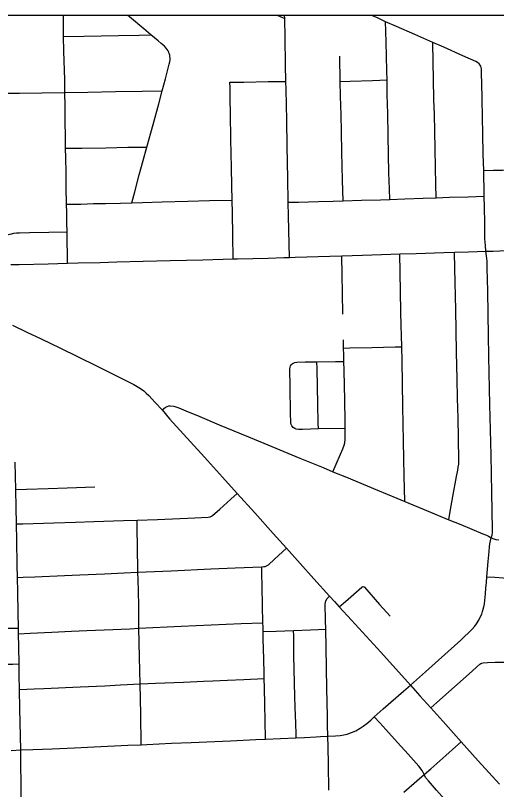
# Model space of a CAD drawing. Extents: x -59 to 82, y -3 to 49.
# Drawn here: x -11.512 to -11.023, y 34.562 to 35.348 of the extents above; entities that cross this region are included whole.
import ezdxf

# ---------------------------------------------------------------- set-up
doc = ezdxf.new("R2010")
doc.units = 0
for name, color, linetype in [('GM_X_City_Street', 7, 'Continuous'), ('GM_X_Corporation', 7, 'Continuous'), ('GM_X_County_Road', 7, 'Continuous'), ('GM_X_State_Route', 7, 'Continuous'), ('SH_Data', 7, 'Continuous')]:
    doc.layers.add(name, color=color, linetype=linetype)

msp = doc.modelspace()

# ---------------------------------------------------------------- linework, layer by layer
at = {"layer": 'GM_X_City_Street'}
msp.add_line((-11.24519, 35.34818), (-11.23833, 35.34513), dxfattribs=at)
for points in [[(-11.45904, 35.09653), (-11.45916, 35.10483), (-11.45939, 35.11884), (-11.45955, 35.12837), (-11.45969, 35.13736), (-11.45985, 35.1479), (-11.45998, 35.15636), (-11.46028, 35.17375), (-11.46053, 35.18853), (-11.46078, 35.2037), (-11.46094, 35.21322), (-11.46111, 35.22376), (-11.46136, 35.24189), (-11.46155, 35.25603), (-11.46174, 35.26986), (-11.46191, 35.28278), (-11.46262, 35.31199), (-11.463, 35.32685), (-11.46324, 35.34818)], [(-11.39372, 35.15784), (-11.39066, 35.16913), (-11.38612, 35.18618), (-11.3822, 35.20091), (-11.37844, 35.21453), (-11.37218, 35.2373), (-11.36637, 35.25846), (-11.36293, 35.27175), (-11.35953, 35.28388), (-11.35562, 35.29858), (-11.355, 35.30124), (-11.3547, 35.30338), (-11.355, 35.30788), (-11.35559, 35.30957), (-11.35615, 35.31102), (-11.35685, 35.3124), (-11.35769, 35.31372), (-11.35865, 35.31493), (-11.36066, 35.31695), (-11.36373, 35.31977), (-11.36687, 35.32246), (-11.37427, 35.32839), (-11.38146, 35.33452), (-11.39609, 35.34673), (-11.39782, 35.34818)], [(-11.23362, 35.10233), (-11.2339, 35.11616), (-11.23444, 35.14436), (-11.23471, 35.15839), (-11.23513, 35.18304), (-11.23581, 35.21501), (-11.23636, 35.24179), (-11.23702, 35.27296), (-11.23715, 35.28113), (-11.23743, 35.29827), (-11.23799, 35.32552), (-11.23833, 35.34513), (-11.23842, 35.34818)], [(-11.13166, 35.16128), (-11.13198, 35.17206), (-11.13246, 35.18819), (-11.13287, 35.20701), (-11.13328, 35.2261), (-11.13373, 35.24853), (-11.1341, 35.26772), (-11.13438, 35.28272), (-11.1346, 35.29156), (-11.13501, 35.30732), (-11.13533, 35.32076), (-11.1356, 35.33237), (-11.13578, 35.34174)], [(-11.463, 35.32685), (-11.44263, 35.3272), (-11.40717, 35.3278), (-11.3863, 35.32818), (-11.37427, 35.32839)], [(-11.0843, 35.16298), (-11.0848, 35.17667), (-11.08518, 35.19388), (-11.08553, 35.21266), (-11.08592, 35.23056), (-11.08629, 35.24771), (-11.08668, 35.26293), (-11.08712, 35.2835), (-11.0875, 35.30089), (-11.08794, 35.32083)], [(-11.17911, 35.15992), (-11.17958, 35.181), (-11.1803, 35.20931), (-11.18074, 35.23036), (-11.18111, 35.24718), (-11.18159, 35.26622), (-11.18201, 35.28124), (-11.18213, 35.28944), (-11.18228, 35.29804), (-11.18234, 35.30694)], [(-11.29395, 35.2803), (-11.27974, 35.28056), (-11.25521, 35.28102), (-11.23715, 35.28113)], [(-11.29085, 35.10088), (-11.29123, 35.12449), (-11.29155, 35.14724), (-11.29188, 35.1605), (-11.29207, 35.17526), (-11.29248, 35.19385), (-11.29297, 35.2222), (-11.29338, 35.24873), (-11.29364, 35.26304), (-11.29385, 35.27454), (-11.29395, 35.2803)], [(-11.18201, 35.28124), (-11.17169, 35.28155), (-11.14902, 35.28226), (-11.13438, 35.28272)], [(-11.51964, 35.26908), (-11.50799, 35.26924), (-11.48524, 35.26956), (-11.46174, 35.26986), (-11.43827, 35.27028), (-11.41044, 35.27077), (-11.38303, 35.27134), (-11.36293, 35.27175)], [(-11.46094, 35.21322), (-11.44457, 35.21348), (-11.42005, 35.21387), (-11.39791, 35.21422), (-11.37844, 35.21453)], [(-11.03614, 35.19062), (-11.02627, 35.19085), (-11.01713, 35.19108), (-11.00595, 35.19134), (-10.99878, 35.19154), (-10.98162, 35.19214), (-10.9762, 35.19221), (-10.96621, 35.19256), (-10.95197, 35.19306), (-10.94223, 35.19341), (-10.93177, 35.19375), (-10.91766, 35.19422), (-10.90949, 35.19449)], [(-11.23471, 35.15839), (-11.2242, 35.15863), (-11.2039, 35.15921), (-11.18926, 35.15963), (-11.17911, 35.15992), (-11.16021, 35.16043), (-11.141, 35.16096), (-11.13166, 35.16128), (-11.11635, 35.16183), (-11.09764, 35.16249), (-11.0843, 35.16298), (-11.07085, 35.16344), (-11.05197, 35.16407), (-11.03556, 35.16446)], [(-11.45998, 35.15636), (-11.44559, 35.15657), (-11.4326, 35.15698), (-11.42036, 35.1573), (-11.40515, 35.15761), (-11.39372, 35.15784), (-11.38283, 35.15813), (-11.36279, 35.15867), (-11.33667, 35.15945), (-11.3149, 35.16011), (-11.29188, 35.1605)], [(-11.58308, 35.13592), (-11.57732, 35.13061), (-11.5708, 35.12448), (-11.56991, 35.12391), (-11.56889, 35.12348), (-11.56781, 35.1233), (-11.55526, 35.12361), (-11.52958, 35.1242), (-11.52527, 35.12443), (-11.52305, 35.12469), (-11.5206, 35.12522), (-11.51735, 35.12612), (-11.51369, 35.12691), (-11.51097, 35.12719), (-11.50787, 35.12732), (-11.49761, 35.12763), (-11.47793, 35.12801), (-11.45955, 35.12837)], [(-11.07169, 34.83587), (-11.07022, 34.84405), (-11.06745, 34.85946), (-11.0637, 34.87966), (-11.06247, 34.88629), (-11.06195, 34.88935), (-11.06158, 34.89243), (-11.06137, 34.89553), (-11.06178, 34.919), (-11.06213, 34.9391), (-11.06263, 34.95932), (-11.06313, 34.97885), (-11.06372, 35.00589), (-11.06417, 35.02849), (-11.06458, 35.04919), (-11.06541, 35.09127), (-11.06572, 35.10758)], [(-11.17924, 35.04481), (-11.17968, 35.06633), (-11.18004, 35.08452), (-11.18032, 35.10394)], [(-11.11643, 34.85431), (-11.11687, 34.88037), (-11.11834, 34.95095), (-11.11914, 34.99728), (-11.11948, 35.01159), (-11.1198, 35.02321), (-11.12009, 35.03296), (-11.12036, 35.0475), (-11.12107, 35.08744), (-11.12137, 35.10589)], [(-11.18928, 34.8846), (-11.18597, 34.89232), (-11.18157, 34.90262), (-11.17924, 34.90797), (-11.17804, 34.9116), (-11.17737, 34.91409), (-11.17706, 34.91757), (-11.17678, 34.92145), (-11.17694, 34.92862), (-11.17684, 34.93615), (-11.17728, 34.95734), (-11.17791, 34.98738), (-11.17815, 34.99676), (-11.1783, 35.0033), (-11.17845, 35.01021), (-11.17864, 35.01848)], [(-11.17845, 35.01021), (-11.1722, 35.01036), (-11.14971, 35.01089), (-11.12597, 35.01144), (-11.11948, 35.01159)], [(-11.17694, 34.92862), (-11.20403, 34.92804), (-11.22028, 34.92769), (-11.22418, 34.92759), (-11.22658, 34.92776), (-11.22811, 34.92844), (-11.2298, 34.9295), (-11.23116, 34.93118), (-11.23189, 34.93252), (-11.23226, 34.93424), (-11.23235, 34.94447), (-11.23286, 34.97074), (-11.23303, 34.98886), (-11.23286, 34.99087), (-11.23235, 34.9923), (-11.23162, 34.99332), (-11.23075, 34.99421), (-11.22978, 34.99485), (-11.22818, 34.99567), (-11.22606, 34.99601), (-11.21744, 34.99612), (-11.20554, 34.99627), (-11.18663, 34.99661), (-11.17815, 34.99676)], [(-11.20403, 34.92804), (-11.20421, 34.93406), (-11.20462, 34.95373), (-11.20491, 34.97083), (-11.20537, 34.9894), (-11.20554, 34.99627)], [(-11.50582, 34.54394), (-11.50613, 34.56224), (-11.50665, 34.59323), (-11.50659, 34.60189), (-11.50734, 34.64364), (-11.50782, 34.66322), (-11.50802, 34.67746), (-11.50832, 34.68927), (-11.50854, 34.70666), (-11.50871, 34.72001), (-11.50885, 34.72552), (-11.50915, 34.74161), (-11.50954, 34.76227), (-11.50982, 34.77727), (-11.51008, 34.78962), (-11.51061, 34.81462), (-11.51097, 34.83156), (-11.51133, 34.84836), (-11.51173, 34.86662), (-11.51192, 34.88011), (-11.51212, 34.89421)], [(-11.51173, 34.86662), (-11.50078, 34.86702), (-11.47877, 34.8677), (-11.45936, 34.86831), (-11.43118, 34.86914)], [(-11.51097, 34.83156), (-11.50446, 34.83176), (-11.4729, 34.83273), (-11.45102, 34.83335), (-11.43234, 34.83389), (-11.40218, 34.83493), (-11.38841, 34.8354), (-11.36768, 34.83624), (-11.32966, 34.83777), (-11.31602, 34.83834), (-11.31424, 34.83868), (-11.31284, 34.83931), (-11.31169, 34.83998), (-11.30415, 34.84662), (-11.29303, 34.85672), (-11.28658, 34.86256)], [(-11.38405, 34.60728), (-11.38464, 34.63821), (-11.38523, 34.66895), (-11.3858, 34.69613), (-11.38643, 34.72567), (-11.38671, 34.74796), (-11.38706, 34.76355), (-11.38734, 34.77447), (-11.38755, 34.78242), (-11.38796, 34.80949), (-11.38821, 34.82593), (-11.38841, 34.8354)], [(-11.50982, 34.77727), (-11.50401, 34.77737), (-11.49218, 34.77782), (-11.46195, 34.77916), (-11.44644, 34.77988), (-11.42162, 34.781), (-11.40149, 34.78184), (-11.38755, 34.78242), (-11.37917, 34.78285), (-11.35368, 34.78402), (-11.31328, 34.78586), (-11.2886, 34.78696), (-11.26175, 34.7881), (-11.25945, 34.78819), (-11.25876, 34.78827), (-11.25808, 34.78842), (-11.2574, 34.78862), (-11.25675, 34.78888), (-11.25612, 34.78919), (-11.25553, 34.78955), (-11.25496, 34.78996), (-11.24875, 34.79565), (-11.23651, 34.80688)], [(-11.26041, 34.7312), (-11.26083, 34.74883), (-11.26129, 34.76761), (-11.26161, 34.78189), (-11.26175, 34.7881)], [(-11.03284, 34.7779), (-11.02497, 34.77741), (-11.01641, 34.77676), (-11.00926, 34.77621), (-11.00327, 34.77558), (-10.99934, 34.77504), (-10.99499, 34.77414), (-10.98418, 34.77166), (-10.9783, 34.77014)], [(-11.18289, 34.74731), (-11.17666, 34.75279), (-11.15994, 34.76748), (-11.15963, 34.76767), (-11.15932, 34.76783), (-11.15889, 34.76795), (-11.15792, 34.76783), (-11.15766, 34.76769), (-11.1573, 34.76738), (-11.14187, 34.74985), (-11.13126, 34.7378)], [(-11.50871, 34.72001), (-11.49702, 34.72059), (-11.47506, 34.72167), (-11.45509, 34.72256), (-11.43932, 34.72326), (-11.42188, 34.72399), (-11.39571, 34.72515), (-11.38643, 34.72567), (-11.34366, 34.7276), (-11.28266, 34.73039), (-11.26041, 34.7312)], [(-11.26028, 34.72218), (-11.26034, 34.72702), (-11.26041, 34.7312)], [(-11.528, 34.71679), (-11.52808, 34.72378), (-11.5277, 34.72461), (-11.52718, 34.7251), (-11.52638, 34.72542), (-11.52546, 34.72552), (-11.50885, 34.72552)], [(-11.26028, 34.72218), (-11.24712, 34.72266), (-11.22927, 34.72331), (-11.21209, 34.72402), (-11.19668, 34.72465)], [(-11.25799, 34.61296), (-11.25826, 34.63195), (-11.2586, 34.64814), (-11.25898, 34.66486), (-11.25916, 34.67442), (-11.25925, 34.67975), (-11.25962, 34.69427), (-11.26019, 34.71469), (-11.26028, 34.72218)], [(-11.22658, 34.6143), (-11.2267, 34.61814), (-11.22696, 34.62865), (-11.22769, 34.64536), (-11.22801, 34.65615), (-11.229, 34.69785), (-11.22916, 34.7179), (-11.22927, 34.72331)], [(-11.09003, 34.64466), (-11.08377, 34.65023), (-11.04786, 34.68207), (-11.04319, 34.68646), (-11.04015, 34.68905), (-11.03909, 34.68982), (-11.03814, 34.69021), (-11.03679, 34.69061), (-11.03239, 34.69085), (-11.0246, 34.69102), (-11.00459, 34.69113), (-10.96366, 34.69153), (-10.94189, 34.69144), (-10.93191, 34.69145), (-10.9227, 34.69153), (-10.89224, 34.6922), (-10.85575, 34.69379), (-10.84615, 34.69435), (-10.83942, 34.69524)], [(-11.52676, 34.67547), (-11.52691, 34.68277), (-11.52667, 34.68788), (-11.52633, 34.6884), (-11.52592, 34.68866), (-11.52548, 34.68882), (-11.52482, 34.68893), (-11.51466, 34.68916), (-11.50832, 34.68927)], [(-11.50782, 34.66322), (-11.49292, 34.66409), (-11.4832, 34.66448), (-11.44619, 34.6661), (-11.4212, 34.66722), (-11.40528, 34.66794), (-11.38523, 34.66895), (-11.36959, 34.66963), (-11.34121, 34.67088), (-11.32102, 34.6717), (-11.31138, 34.67216), (-11.29646, 34.67285), (-11.27995, 34.67362), (-11.25916, 34.67442)], [(-11.00961, 34.47735), (-11.02806, 34.49847), (-11.04467, 34.51697), (-11.05156, 34.52456), (-11.06096, 34.53488), (-11.07102, 34.54619), (-11.08417, 34.56123), (-11.09239, 34.57053), (-11.09529, 34.5741), (-11.09676, 34.57703), (-11.09863, 34.58089), (-11.10219, 34.58535), (-11.11295, 34.59775), (-11.12366, 34.60951), (-11.13558, 34.6226), (-11.14176, 34.62953), (-11.14751, 34.63571)], [(-11.11735, 34.55909), (-11.10417, 34.57061), (-11.09676, 34.57703), (-11.08998, 34.58287), (-11.07455, 34.59615), (-11.06467, 34.60513), (-11.05889, 34.61014)]]:
    msp.add_lwpolyline(points, dxfattribs=at)
at = {"layer": 'GM_X_Corporation'}
msp.add_lwpolyline([(-8.27858, 35.34818), (-15.07858, 35.34818)], dxfattribs=at)
at = {"layer": 'GM_X_County_Road'}
for points in [[(-11.04083, 35.29921), (-11.04241, 35.30038), (-11.04424, 35.30141), (-11.05732, 35.30722), (-11.07682, 35.31588), (-11.08794, 35.32083), (-11.10598, 35.32872), (-11.12464, 35.33687), (-11.13578, 35.34174), (-11.14336, 35.34534), (-11.14975, 35.34818)], [(-11.03901, 35.29663), (-11.03965, 35.29783), (-11.04083, 35.29921)], [(-11.02851, 34.81732), (-11.02759, 34.82019), (-11.02724, 34.82293), (-11.02714, 34.82577), (-11.02788, 34.86339), (-11.02869, 34.90133), (-11.02977, 34.9528), (-11.03078, 35.00186), (-11.03116, 35.02342), (-11.03154, 35.04486), (-11.03194, 35.06857), (-11.03258, 35.09153), (-11.03274, 35.0986), (-11.03321, 35.10381), (-11.03382, 35.10863), (-11.03448, 35.11463), (-11.03485, 35.12138), (-11.0351, 35.13703), (-11.03544, 35.15337), (-11.03556, 35.16446), (-11.03577, 35.17386), (-11.03597, 35.18289), (-11.03614, 35.19062), (-11.03653, 35.20731), (-11.03701, 35.22804), (-11.03735, 35.24499), (-11.03771, 35.26316), (-11.03802, 35.2796), (-11.03823, 35.28809), (-11.03838, 35.29398), (-11.03858, 35.29533), (-11.03901, 35.29663)], [(-11.51652, 35.09505), (-11.50821, 35.09518), (-11.4788, 35.09601), (-11.45904, 35.09653), (-11.44821, 35.09681), (-11.42576, 35.09735), (-11.40881, 35.09783), (-11.38221, 35.09851), (-11.3548, 35.09926), (-11.32139, 35.10005), (-11.29085, 35.10088), (-11.28628, 35.10099), (-11.25521, 35.10176), (-11.23925, 35.10218), (-11.23362, 35.10233), (-11.22756, 35.10252), (-11.19233, 35.1035), (-11.18032, 35.10394), (-11.15915, 35.10462), (-11.13035, 35.10556), (-11.12137, 35.10589), (-11.10483, 35.1064), (-11.07657, 35.10725), (-11.06572, 35.10758), (-11.05159, 35.10805), (-11.03382, 35.10863), (-11.02663, 35.10887), (-11.00647, 35.10965)], [(-11.36298, 34.9474), (-11.3597, 34.94981), (-11.35778, 34.951), (-11.35597, 34.95146), (-11.35474, 34.95159), (-11.35117, 34.95126), (-11.34897, 34.95061), (-11.3458, 34.94938), (-11.33894, 34.94649), (-11.32475, 34.94063), (-11.30488, 34.93241), (-11.27531, 34.9202), (-11.25947, 34.91368), (-11.22296, 34.89855), (-11.19934, 34.88875), (-11.18928, 34.8846), (-11.17567, 34.87897), (-11.14393, 34.86583), (-11.12432, 34.85777), (-11.11643, 34.85431), (-11.09439, 34.8453), (-11.07169, 34.83587), (-11.05932, 34.83091), (-11.03686, 34.82155), (-11.03321, 34.82003), (-11.03113, 34.81898), (-11.02851, 34.81732), (-11.02588, 34.81628), (-11.02379, 34.81569), (-11.02086, 34.8154)], [(-11.51614, 34.60136), (-11.50659, 34.60189), (-11.49431, 34.60245), (-11.4746, 34.60317), (-11.45191, 34.60425), (-11.43197, 34.60514), (-11.39782, 34.60664), (-11.38405, 34.60728), (-11.37854, 34.60754), (-11.35339, 34.6087), (-11.33328, 34.60953), (-11.29348, 34.61134), (-11.26754, 34.61249), (-11.25799, 34.61296), (-11.24258, 34.61362), (-11.22658, 34.6143), (-11.21835, 34.61472), (-11.20648, 34.61531), (-11.20197, 34.61554), (-11.19457, 34.61586), (-11.18675, 34.61623), (-11.182, 34.61663), (-11.17834, 34.6172), (-11.17502, 34.61811), (-11.17065, 34.61952), (-11.16607, 34.6215), (-11.16177, 34.62396), (-11.15867, 34.62601), (-11.15486, 34.6289), (-11.15099, 34.63235), (-11.14751, 34.63571), (-11.13816, 34.64362), (-11.11765, 34.66174), (-11.11054, 34.66764), (-11.09518, 34.68142), (-11.07209, 34.70211), (-11.05928, 34.71349), (-11.04776, 34.7247), (-11.04511, 34.72786), (-11.04346, 34.73012), (-11.04123, 34.73367), (-11.0393, 34.7374), (-11.0382, 34.73997), (-11.03725, 34.74255), (-11.036, 34.74728), (-11.03535, 34.75051), (-11.03485, 34.75377), (-11.0345, 34.75706), (-11.0343, 34.76045), (-11.03382, 34.7662), (-11.03331, 34.77223), (-11.03284, 34.7779), (-11.03145, 34.79328), (-11.03069, 34.80371), (-11.03026, 34.80841), (-11.02983, 34.81146), (-11.02932, 34.81427), (-11.02851, 34.81732)], [(-11.19345, 34.56119), (-11.19397, 34.58742), (-11.19435, 34.6047), (-11.19457, 34.61586), (-11.19476, 34.62711), (-11.19491, 34.63632), (-11.1955, 34.66438), (-11.19632, 34.70617), (-11.19668, 34.72465), (-11.19698, 34.73367), (-11.19708, 34.75022), (-11.1965, 34.75336), (-11.19508, 34.75583), (-11.1927, 34.75802)]]:
    msp.add_lwpolyline(points, dxfattribs=at)
at = {"layer": 'GM_X_State_Route'}
msp.add_line((-11.3699, 34.95504), (-11.36298, 34.9474), dxfattribs=at)
for points in [[(-11.51484, 35.03347), (-11.50037, 35.02652), (-11.48589, 35.01959)], [(-11.48589, 35.01959), (-11.4669, 35.01048), (-11.42959, 34.99205), (-11.39829, 34.97659), (-11.39173, 34.97317), (-11.38646, 34.97022), (-11.38398, 34.96854), (-11.38162, 34.96673), (-11.37906, 34.96457), (-11.37638, 34.96198), (-11.3699, 34.95504)], [(-11.36298, 34.9474), (-11.35526, 34.93848), (-11.31978, 34.89926), (-11.30148, 34.87903), (-11.28658, 34.86256)], [(-11.28658, 34.86256), (-11.26883, 34.84283), (-11.25011, 34.822), (-11.23651, 34.80688)], [(-11.23651, 34.80688), (-11.20863, 34.77578), (-11.1927, 34.75802)], [(-11.1927, 34.75802), (-11.18791, 34.75279), (-11.18289, 34.74731)], [(-11.18289, 34.74731), (-11.17065, 34.73395), (-11.14076, 34.70124), (-11.11054, 34.66764)], [(-11.11054, 34.66764), (-11.10096, 34.6569), (-11.09003, 34.64466)], [(-11.09003, 34.64466), (-11.07475, 34.62771), (-11.05889, 34.61014)], [(-11.05889, 34.61014), (-11.04174, 34.59104), (-11.02023, 34.56708)]]:
    msp.add_lwpolyline(points, dxfattribs=at)
at = {"layer": 'SH_Data'}
msp.add_lwpolyline([(-15.07858, 28.54818), (-8.27858, 28.54818), (-8.27858, 35.34818), (-15.07858, 35.34818)], close=True, dxfattribs=at)

doc.saveas('drawing.dxf')
